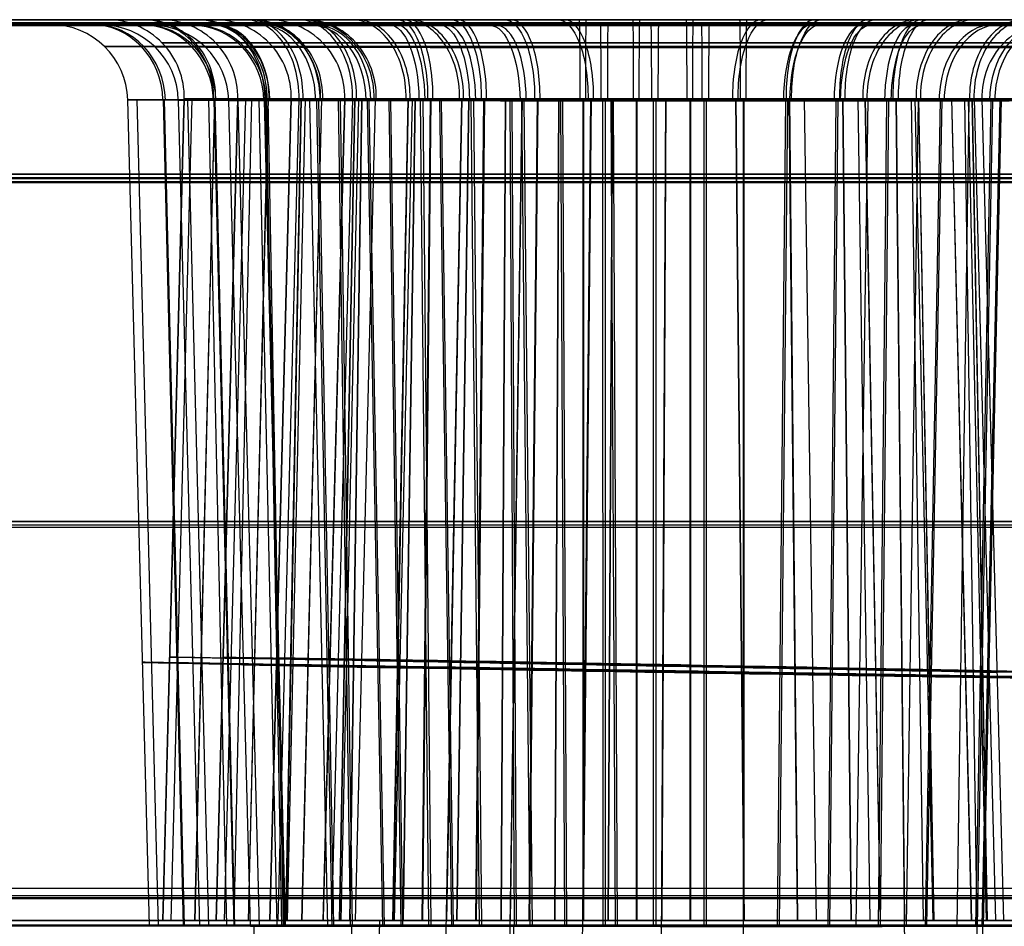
# Model space of a CAD drawing. Extents: x -64 to 57, y 4 to 161.
# Tile 338 of 342: x 33.19 to 35.1, y 154.41 to 156.17. Entities that reach past the tile are written whole.
import ezdxf

# ---------------------------------------------------------------- set-up
doc = ezdxf.new("R2010")
doc.units = 0
doc.layers.add('DEFAULT', color=7, linetype='CONTINUOUS')

msp = doc.modelspace()

# ---------------------------------------------------------------- linework, layer by layer
at = {"layer": 'DEFAULT', "color": 254}
for p, q in [((19.5678, 156.1667, 36.9581), (38.2842, 156.1667, 36.9581)), ((38.2842, 156.1667, 45.074), (19.5678, 156.1667, 45.074)), ((37.0196, 156.158, 45.3269), (23.7233, 156.1585, 45.3019)), ((23.7368, 156.1602, 38.166), (37.0331, 156.1597, 38.191)), ((39.4096, 156.1602, 35.8997), (25.337, 156.1607, 35.886)), ((25.3738, 156.1667, 35.8151), (39.4463, 156.1667, 35.8024)), ((36.1147, 156.1667, 47.8246), (32.5584, 156.1667, 47.8246)), ((37.7697, 156.1574, 47.9189), (32.6562, 156.1575, 47.9092)), ((33.4413, 154.4071, 49.7167), (33.3994, 156.011, 49.717)), ((33.3994, 156.011, 49.717), (33.3994, 156.011, 49.7249)), ((33.4413, 154.4071, 49.7167), (33.3994, 156.011, 49.717)), ((33.4588, 154.4071, 49.5439), (33.4177, 156.011, 49.536)), ((33.4671, 154.4167, 46.631), (33.5089, 156.0128, 46.631)), ((33.5089, 156.0128, 46.631), (33.4671, 154.4173, 46.631)), ((33.5077, 154.407, 50.0547), (33.4689, 156.0109, 50.0711)), ((33.5093, 154.4072, 49.3788), (33.4706, 156.0111, 49.3631)), ((33.5239, 156.0128, 46.4795), (33.4829, 154.4167, 46.4713)), ((33.5395, 154.4063, 52.7169), (33.4975, 156.0103, 52.7172)), ((33.4975, 156.0103, 52.7172), (33.4975, 156.0103, 52.7251)), ((33.5395, 154.4063, 52.7169), (33.4975, 156.0103, 52.7172)), ((33.5089, 156.0128, 46.6363), (33.5089, 156.0128, 46.631)), ((33.5569, 154.4064, 52.5441), (33.5158, 156.0103, 52.5362)), ((33.5677, 156.0128, 46.9274), (33.5291, 154.4167, 46.9433)), ((33.568, 156.0128, 46.3346), (33.5294, 154.4167, 46.3186)), ((33.5914, 154.4072, 49.226), (33.5566, 156.0111, 49.203)), ((33.6058, 154.4063, 53.0549), (33.567, 156.0102, 53.0713)), ((33.6074, 154.4064, 52.379), (33.5687, 156.0104, 52.3632)), ((33.571, 154.4167, 49.631), (33.6128, 156.0128, 49.631)), ((33.6128, 156.0128, 49.631), (33.571, 154.4167, 49.631)), ((33.6278, 156.0128, 49.4795), (33.5868, 154.4167, 49.4713)), ((33.6376, 154.4056, 55.7171), (33.5956, 156.0095, 55.7174)), ((33.5956, 156.0095, 55.7174), (33.5956, 156.0095, 55.7253)), ((33.6376, 154.4056, 55.7171), (33.5956, 156.0095, 55.7174)), ((33.6398, 156.0128, 46.2004), (33.6051, 154.4167, 46.1772)), ((33.6128, 156.0128, 49.6364), (33.6128, 156.0128, 49.631)), ((33.655, 154.4056, 55.5443), (33.6139, 156.0096, 55.5363)), ((33.6716, 156.0128, 49.9274), (33.633, 154.4167, 49.9433)), ((33.6719, 156.0128, 49.3346), (33.6333, 154.4167, 49.3186)), ((33.6895, 154.4064, 52.2261), (33.6547, 156.0104, 52.2031)), ((33.7039, 154.4055, 56.0551), (33.6651, 156.0095, 56.0715)), ((33.7055, 154.4057, 55.3791), (33.6668, 156.0096, 55.3634)), ((33.6982, 154.4069, 50.3416), (33.6685, 156.0108, 50.3716)), ((33.7015, 154.4072, 49.0924), (33.672, 156.0111, 49.063)), ((33.6749, 154.4167, 52.631), (33.7167, 156.0128, 52.631)), ((33.7167, 156.0128, 52.631), (33.6749, 154.4167, 52.631)), ((33.7317, 156.0128, 52.4795), (33.6907, 154.4167, 52.4713)), ((33.7354, 156.0128, 47.1786), (33.7058, 154.4167, 47.2081)), ((33.7362, 156.0128, 46.0832), (33.7067, 154.4167, 46.0536)), ((33.7437, 156.0128, 49.2005), (33.7089, 154.4167, 49.1772)), ((33.7167, 156.0128, 52.6364), (33.7167, 156.0128, 52.631)), ((33.7755, 156.0128, 52.9273), (33.7369, 154.4167, 52.9433)), ((33.7758, 156.0128, 52.3346), (33.7372, 154.4167, 52.3186)), ((33.7877, 154.4057, 55.2263), (33.7528, 156.0096, 55.2032)), ((33.7964, 154.4062, 53.3419), (33.7667, 156.0101, 53.3719)), ((33.7997, 154.4065, 52.0925), (33.7701, 156.0104, 52.0632)), ((33.7789, 154.4167, 55.631), (33.8207, 156.0128, 55.631)), ((33.8207, 156.0128, 55.631), (33.779, 154.422, 55.631)), ((33.8357, 156.0128, 55.4795), (33.7947, 154.4167, 55.4713)), ((33.8321, 154.4069, 50.4522), (33.8088, 156.0108, 50.4874)), ((33.8393, 156.0128, 50.1786), (33.8097, 154.4167, 50.2081)), ((33.8401, 156.0128, 49.0832), (33.8106, 154.4167, 49.0536)), ((33.8355, 154.4072, 48.9829), (33.8123, 156.0112, 48.9483)), ((33.8476, 156.0128, 52.2005), (33.8129, 154.4167, 52.1773)), ((33.8207, 156.0128, 55.6364), (33.8207, 156.0128, 55.631)), ((33.853, 156.0127, 47.2752), (33.8298, 154.4167, 47.31)), ((33.8535, 156.0128, 45.9871), (33.8303, 154.4167, 45.9523)), ((33.8795, 156.0128, 55.9273), (33.8409, 154.4167, 55.9432)), ((33.8797, 156.0128, 55.3347), (33.8411, 154.4167, 55.3187)), ((33.8945, 154.4054, 56.3422), (33.8648, 156.0094, 56.3722)), ((33.8978, 154.4057, 55.0927), (33.8682, 156.0097, 55.0633)), ((33.9303, 154.4061, 53.4524), (33.9069, 156.0101, 53.4877)), ((33.9336, 154.4065, 51.9831), (33.9104, 156.0105, 51.9485)), ((33.9432, 156.0128, 53.1785), (33.9136, 154.4167, 53.208)), ((33.944, 156.0128, 52.0833), (33.9145, 154.4167, 52.0537)), ((33.9515, 156.0128, 55.2006), (33.9168, 154.4167, 55.1773)), ((33.9569, 156.0127, 50.2752), (33.9337, 154.4167, 50.3099)), ((33.9574, 156.0128, 48.9871), (33.9342, 154.4167, 48.9523)), ((33.9841, 154.4068, 50.534), (33.968, 156.0108, 50.5732)), ((33.9865, 156.0127, 47.3466), (33.9705, 154.4167, 47.3852)), ((33.9878, 156.0128, 45.9155), (33.9718, 154.4167, 45.8768)), ((33.9887, 154.4073, 48.9014), (33.9728, 156.0112, 48.863)), ((34.0471, 156.0128, 56.1784), (33.9937, 153.1286, 56.2318)), ((34.0284, 154.4054, 56.4527), (34.0051, 156.0093, 56.488)), ((34.0318, 154.4058, 54.9832), (34.0086, 156.0097, 54.9486)), ((34.0479, 156.0128, 55.0833), (34.0184, 154.4167, 55.0538)), ((34.0608, 156.0127, 53.2751), (34.0376, 154.4167, 53.3098)), ((34.0613, 156.0128, 51.9871), (34.0381, 154.4167, 51.9524)), ((34.0823, 154.4061, 53.5343), (34.0662, 156.01, 53.5734)), ((34.0869, 154.4065, 51.9015), (34.071, 156.0105, 51.8631)), ((34.0904, 156.0127, 50.3466), (34.0743, 154.4167, 50.3852)), ((34.0917, 156.0128, 48.9155), (34.0757, 154.4167, 48.8769)), ((34.1647, 156.0127, 56.275), (34.1227, 153.1262, 56.3378)), ((34.1321, 156.0127, 47.3909), (34.1239, 154.4167, 47.4318)), ((34.1327, 156.0128, 45.8717), (34.1245, 154.4167, 45.8307)), ((34.1501, 154.4068, 50.5849), (34.1419, 156.0107, 50.6265)), ((34.1652, 156.0128, 54.9872), (34.142, 154.4167, 54.9525)), ((34.154, 154.4073, 48.8516), (34.146, 156.0112, 48.8108)), ((34.1805, 154.4054, 56.5346), (34.1643, 156.0093, 56.5737)), ((34.1851, 154.4058, 54.9016), (34.1691, 156.0097, 54.8632)), ((34.1942, 156.0127, 53.3465), (34.1782, 154.4167, 53.3851)), ((34.1956, 156.0128, 51.9155), (34.1796, 154.4167, 51.8769)), ((34.236, 156.0127, 50.3908), (34.2278, 154.4167, 50.4318)), ((34.2365, 156.0128, 48.8717), (34.2284, 154.4167, 48.8307)), ((34.2483, 154.4061, 53.5852), (34.24, 156.01, 53.6268)), ((34.2522, 154.4065, 51.8517), (34.2441, 156.0105, 51.8109)), ((34.2981, 156.0127, 56.3464), (34.2691, 153.1235, 56.4162)), ((34.2829, 156.0128, 47.4058), (34.2829, 154.4167, 47.4476)), ((34.2994, 156.0128, 54.9156), (34.2835, 154.4167, 54.877)), ((34.2841, 156.0128, 45.8569), (34.2842, 154.4167, 45.8151)), ((34.3222, 154.4068, 50.6024), (34.3221, 156.0107, 50.6448)), ((34.3269, 154.4073, 48.8349), (34.327, 156.0112, 48.7933)), ((34.3398, 156.0127, 53.3907), (34.3316, 154.4167, 53.4317)), ((34.3404, 156.0128, 51.8717), (34.3322, 154.4167, 51.8308)), ((34.3465, 154.4054, 56.5855), (34.3382, 156.0093, 56.6271)), ((34.3504, 154.4058, 54.8518), (34.3423, 156.0097, 54.811)), ((34.3868, 156.0128, 50.4057), (34.3868, 154.4167, 50.4475)), ((34.388, 156.0128, 48.8569), (34.388, 154.4167, 48.8151)), ((34.4204, 154.4061, 53.6027), (34.4203, 156.01, 53.6451)), ((34.4251, 154.4065, 51.835), (34.4252, 156.0105, 51.7934)), ((34.4437, 156.0127, 56.3906), (34.4289, 153.1207, 56.4649)), ((34.4443, 156.0128, 54.8719), (34.4361, 154.4167, 54.8309)), ((34.4906, 156.0128, 53.4056), (34.4906, 154.4167, 53.4474)), ((34.4918, 156.0128, 51.857), (34.4919, 154.4167, 51.8152)), ((34.5186, 154.4054, 56.6031), (34.5185, 156.0093, 56.6454)), ((34.5233, 154.4058, 54.8351), (34.5234, 156.0097, 54.7935)), ((34.5795, 156.0128, 47.3469), (34.5955, 154.4167, 47.3855)), ((34.5802, 156.0127, 45.916), (34.5962, 154.4167, 45.8774)), ((34.5945, 156.0128, 56.4055), (34.5944, 153.1178, 56.4813)), ((34.5957, 156.0128, 54.8571), (34.5957, 154.4167, 54.8153)), ((34.6609, 154.4068, 50.5362), (34.6769, 156.0107, 50.5754)), ((34.6647, 154.4072, 48.9027), (34.6809, 156.0112, 48.8643)), ((34.6833, 156.0128, 50.3469), (34.6993, 154.4167, 50.3855)), ((34.684, 156.0127, 48.916), (34.7, 154.4167, 48.8774)), ((34.713, 156.0128, 47.2756), (34.7362, 154.4167, 47.3104)), ((34.7591, 154.4061, 53.5365), (34.7751, 156.01, 53.5757)), ((34.7629, 154.4065, 51.9028), (34.7791, 156.0104, 51.8645)), ((34.7872, 156.0128, 53.3468), (34.8031, 154.4167, 53.3854)), ((34.7878, 156.0127, 51.9161), (34.8038, 154.4167, 51.8775)), ((34.8135, 154.4069, 50.4553), (34.8368, 156.0108, 50.4907)), ((34.8168, 156.0128, 50.2756), (34.84, 154.4167, 50.3104)), ((34.8307, 156.0128, 47.1792), (34.8602, 154.4167, 47.2088)), ((34.8311, 156.0128, 46.0838), (34.8606, 154.4167, 46.0542)), ((34.8573, 154.4054, 56.5368), (34.8734, 156.0093, 56.576)), ((34.8612, 154.4058, 54.9029), (34.8774, 156.0097, 54.8646)), ((34.8909, 156.0128, 56.3467), (34.92, 153.1122, 56.4168)), ((34.8917, 156.0127, 54.9162), (34.9077, 154.4167, 54.8776)), ((34.9117, 154.4061, 53.4555), (34.935, 156.01, 53.4909)), ((34.9206, 156.0128, 53.2755), (34.9438, 154.4167, 53.3103)), ((34.9276, 156.0127, 46.2015), (34.9623, 154.4167, 46.1783)), ((34.9345, 156.0128, 50.1792), (34.9641, 154.4167, 50.2087)), ((34.9349, 156.0128, 49.0838), (34.9645, 154.4167, 49.0543)), ((34.9482, 154.4069, 50.3455), (34.9778, 156.0108, 50.3757)), ((34.951, 154.4072, 49.0946), (34.9808, 156.0111, 49.0654)), ((34.9986, 156.0127, 46.9283), (35.0372, 154.4167, 46.9444)), ((34.9988, 156.0127, 46.3349), (35.0374, 154.4167, 46.3189)), ((35.01, 154.4054, 56.4558), (35.0333, 156.0093, 56.4912)), ((35.0244, 156.0128, 56.2754), (35.0666, 153.1097, 56.3387)), ((35.0314, 156.0127, 49.2015), (35.0661, 154.4167, 49.1783)), ((35.0383, 156.0128, 53.1791), (35.0678, 154.4167, 53.2087)), ((35.0387, 156.0128, 52.0839), (35.0683, 154.4167, 52.0543)), ((35.043, 156.0127, 46.4804), (35.084, 154.4167, 46.4723)), ((35.0464, 154.4061, 53.3457), (35.0761, 156.0101, 53.3759)), ((35.0492, 154.4064, 52.0948), (35.079, 156.0104, 52.0655)), ((35.0578, 156.0128, 46.6252), (35.0578, 156.0128, 46.6313)), ((35.0578, 156.0128, 46.6313), (35.0996, 154.4167, 46.6313)), ((35.0582, 154.4069, 50.2123), (35.0931, 156.0108, 50.2361)), ((35.061, 154.4071, 49.2291), (35.096, 156.011, 49.2063)), ((19.5678, 155.8667, 44.774), (38.2842, 155.8667, 44.774)), ((38.2842, 155.8667, 37.2581), (19.5678, 155.8667, 37.2581)), ((19.5678, 155.8588, 44.7741), (38.2842, 155.8588, 44.7741)), ((38.2842, 155.8588, 37.258), (19.5678, 155.8588, 37.258)), ((23.7239, 155.8585, 45.0018), (37.0202, 155.8581, 45.0268)), ((23.7239, 155.8507, 45.0019), (37.0202, 155.8502, 45.0269)), ((37.0325, 155.8597, 38.4909), (23.7362, 155.8601, 38.4659)), ((37.0325, 155.8518, 38.4908), (23.7362, 155.8523, 38.4658)), ((25.337, 155.1856, 35.8687), (39.4096, 155.1853, 35.8825)), ((25.3738, 155.1916, 35.7981), (39.4463, 155.1918, 35.7854)), ((19.5317, 154.4797, 44.8103), (35.877, 154.4797, 44.8103)), ((19.5313, 154.4655, 37.2215), (38.3206, 154.4655, 37.2215)), ((23.6874, 154.4615, 45.0379), (37.0565, 154.4611, 45.063)), ((23.6997, 154.4599, 38.4289), (37.069, 154.4594, 38.4541)), ((19.5486, 154.4167, 45.5385), (35.1157, 154.4167, 45.5385)), ((32.4836, 154.4167, 47.9567), (35.3157, 154.4167, 47.9567)), ((33.4671, 154.4173, 46.631), (33.4671, 154.4167, 46.631)), ((33.779, 154.422, 55.631), (33.7789, 154.4167, 55.631)), ((33.7789, 154.4167, 55.631), (33.888, 154.4167, 56.0387)), ((33.888, 154.4167, 56.0387), (33.863, 153.131, 56.0627)), ((35.0591, 154.4078, 46.4057), (22.873, 154.4082, 46.3828)), ((32.4476, 154.4075, 47.8914), (35.2563, 154.4074, 47.8966)), ((33.6444, 154.4055, 56.1354), (33.6307, 153.1226, 56.1584)), ((33.8183, 153.1189, 56.4205), (33.8342, 154.4054, 56.4049)), ((34.1402, 153.1129, 56.6362), (34.1489, 154.4054, 56.6157)), ((35.0591, 154.4078, 46.4057), (35.0819, 153.1041, 46.3826))]:
    msp.add_line(p, q, dxfattribs=at)
at = {"layer": 'DEFAULT', "color": 254, "extrusion": (3.28787e-05, 1, 0.000242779)}
for centre, radius, start, end in [((-81.5281, 889.4198, 156.1702), 832.9546, 272.8966312, 275.4213071), ((-34.3201, 49.6812, 156.1702), 1.0757, 180.436, 0.3608), ((-34.3201, 49.6812, 156.1702), 1.0757, 0.3607, 180.4361), ((-34.4183, 52.6814, 156.1702), 1.0758, 180.4368, 0.3616), ((-34.4183, 52.6814, 156.1702), 1.0758, 0.3615, 180.4369), ((-34.5165, 55.6816, 156.1702), 1.0759, 180.4382, 0.3631), ((-34.5165, 55.6816, 156.1702), 1.0759, 0.3629, 180.4384), ((-81.5281, 889.4196, 155.1952), 832.9374, 272.8966309, 275.4213073), ((-88.1187, 943.9221, 154.4202), 889.4941, 273.5114287, 273.7512677), ((-34.3201, 49.6812, 154.4202), 0.8838, 179.8924, 359.8717), ((-34.3201, 49.6812, 154.4202), 0.8838, 179.8924, 359.8717), ((-34.4183, 52.6814, 154.4202), 0.8839, 179.8931, 359.8711), ((-34.4183, 52.6814, 154.4202), 0.8839, 179.8931, 359.8711), ((-34.5165, 55.6816, 154.4202), 0.884, 179.8938, 359.8704), ((-34.5165, 55.6816, 154.4202), 0.884, 179.8938, 359.8704), ((-34.5165, 55.6816, 154.4202), 0.971, 25.3916, 161.5152), ((-35.0537, 46.5681, 154.4202), 0.2, 179.8886, 269.8958)]:
    msp.add_arc(centre, radius, start, end, dxfattribs=at)
at = {"layer": 'DEFAULT', "color": 254, "extrusion": (2.93467e-14, 1, -2.18914e-15)}
msp.add_arc((-83.1755, 889.2796, 156.1667), 832.9546, 273.0044103, 275.5290862, dxfattribs=at)
at = {"layer": 'DEFAULT', "color": 254, "extrusion": (0.006469, -0.000242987, 0.999979)}
msp.add_arc((32.9271, 156.0192, 49.902), 0.15, 1.4982, 89.9982, dxfattribs=at)
at = {"layer": 'DEFAULT', "color": 254, "extrusion": (-0.376834, -0.000212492, 0.926281)}
msp.add_arc((-155.9883, 49.5363, 33.0858), 0.15, 91.4631, 179.9631, dxfattribs=at)
at = {"layer": 'DEFAULT', "color": 254, "extrusion": (0.389202, -0.000236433, 0.921152)}
msp.add_arc((156.0272, -11.1049, 59.1212), 0.15, 271.5357, 0.0357, dxfattribs=at)
at = {"layer": 'DEFAULT', "color": 254, "extrusion": (0.006483, -0.000242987, 0.999979)}
msp.add_arc((33.005, 156.0192, 52.9032), 0.15, 1.4982, 89.9982, dxfattribs=at)
at = {"layer": 'DEFAULT', "color": 254, "extrusion": (0, 1, 0)}
for centre, radius, start, end in [((-34.2833, 46.6313, 156.1667), 0.9244, 180.4511, 0.3742), ((-34.3872, 49.6313, 156.1667), 0.9244, 180.4527, 0.3759), ((-34.3872, 49.6313, 156.1667), 0.9244, 0.3761, 180.4525), ((-83.1755, 889.2794, 155.1917), 832.9374, 273.00441, 275.5290864)]:
    msp.add_arc(centre, radius, start, end, dxfattribs=at)
at = {"layer": 'DEFAULT', "color": 254, "extrusion": (2.21281e-16, 1, 3.07245e-14)}
msp.add_arc((-34.2833, 46.6313, 156.1667), 0.9244, 0.3744, 180.4509, dxfattribs=at)
at = {"layer": 'DEFAULT', "color": 254, "extrusion": (0.006671, 4.18351e-13, 0.999978)}
msp.add_arc((33.0471, 156.0167, 46.8588), 0.15, 358.5, 90, dxfattribs=at)
at = {"layer": 'DEFAULT', "color": 254, "extrusion": (-0.376821, -0.000212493, 0.926286)}
msp.add_arc((-155.9876, 50.7573, 35.8286), 0.15, 91.4631, 179.9631, dxfattribs=at)
at = {"layer": 'DEFAULT', "color": 254, "extrusion": (-0.376606, -2.12938e-13, 0.926374)}
msp.add_arc((-156.0167, 48.3964, 30.2867), 0.15, 88.5, 180, dxfattribs=at)
at = {"layer": 'DEFAULT', "color": 254, "extrusion": (0.389384, 3.03447e-13, 0.921075)}
msp.add_arc((156.0167, -12.4956, 56.3002), 0.15, 268.5, 0, dxfattribs=at)
at = {"layer": 'DEFAULT', "color": 254, "extrusion": (0.389216, -0.000236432, 0.921147)}
msp.add_arc((156.0265, -10.0267, 61.9232), 0.15, 271.5357, 0.0357, dxfattribs=at)
at = {"layer": 'DEFAULT', "color": 254, "extrusion": (0.00651, -0.000242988, 0.999979)}
msp.add_arc((33.0822, 156.0192, 55.9049), 0.15, 1.4982, 89.9982, dxfattribs=at)
at = {"layer": 'DEFAULT', "color": 254, "extrusion": (0.006701, 2.17201e-14, 0.999978)}
msp.add_arc((33.1295, 156.0167, 49.8605), 0.15, 358.5, 90, dxfattribs=at)
at = {"layer": 'DEFAULT', "color": 254, "extrusion": (-0.376798, -0.000212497, 0.926296)}
msp.add_arc((-155.9868, 51.9777, 38.5719), 0.15, 91.4631, 179.9631, dxfattribs=at)
at = {"layer": 'DEFAULT', "color": 254, "extrusion": (0.38924, -0.00023643, 0.921136)}
msp.add_arc((156.0258, -8.9476, 64.7253), 0.15, 271.5357, 0.0357, dxfattribs=at)
at = {"layer": 'DEFAULT', "color": 254, "extrusion": (-0.376579, -3.37594e-13, 0.926385)}
msp.add_arc((-156.0167, 49.6215, 33.0282), 0.15, 88.5, 180, dxfattribs=at)
at = {"layer": 'DEFAULT', "color": 254, "extrusion": (0.389412, -2.52784e-13, 0.921064)}
msp.add_arc((156.0167, -11.4214, 59.1042), 0.15, 268.5, 0, dxfattribs=at)
at = {"layer": 'DEFAULT', "color": 254, "extrusion": (-0.702328, -0.000149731, 0.711854)}
msp.add_arc((-156.0001, 58.3015, 11.2618), 0.15, 91.4802, 179.9802, dxfattribs=at)
at = {"layer": 'DEFAULT', "color": 254, "extrusion": (-1.54863e-14, 1, -1.52602e-14)}
msp.add_arc((-34.491, 52.6313, 156.1667), 0.9243, 180.4549, 0.3782, dxfattribs=at)
at = {"layer": 'DEFAULT', "color": 254, "extrusion": (-1.52629e-14, 1, 1.54697e-14)}
msp.add_arc((-34.491, 52.6313, 156.1667), 0.9243, 0.3784, 180.4547, dxfattribs=at)
at = {"layer": 'DEFAULT', "color": 254, "extrusion": (0.00674, -1.72939e-13, 0.999977)}
msp.add_arc((33.2112, 156.0167, 52.8624), 0.15, 358.5, 90, dxfattribs=at)
at = {"layer": 'DEFAULT', "color": 254, "extrusion": (0.712139, -0.000193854, 0.702038)}
msp.add_arc((156.016, 12.4149, 59.3186), 0.15, 271.5195, 0.0195, dxfattribs=at)
at = {"layer": 'DEFAULT', "color": 254, "extrusion": (-0.702155, -1.53148e-14, 0.712024)}
msp.add_arc((-156.0167, 56.2286, 9.1305), 0.15, 88.5, 180, dxfattribs=at)
at = {"layer": 'DEFAULT', "color": 254, "extrusion": (0.712288, -4.69684e-14, 0.701887)}
msp.add_arc((156.0167, 10.0763, 57.1494), 0.15, 268.5, 360, dxfattribs=at)
at = {"layer": 'DEFAULT', "color": 254, "extrusion": (-0.376543, 1.72292e-13, 0.926399)}
msp.add_arc((-156.0167, 50.8461, 35.7703), 0.15, 88.5, 180, dxfattribs=at)
at = {"layer": 'DEFAULT', "color": 254, "extrusion": (0.389448, -1.39035e-13, 0.921048)}
msp.add_arc((156.0167, -10.3465, 61.9083), 0.15, 268.5, 0, dxfattribs=at)
at = {"layer": 'DEFAULT', "color": 254, "extrusion": (-0.702318, -0.000149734, 0.711863)}
msp.add_arc((-155.9993, 60.4783, 13.3294), 0.15, 91.4802, 179.9802, dxfattribs=at)
at = {"layer": 'DEFAULT', "color": 254, "extrusion": (1.52638e-14, 1, -1.55123e-14)}
msp.add_arc((-34.5949, 55.6313, 156.1667), 0.9242, 180.4577, 0.3811, dxfattribs=at)
at = {"layer": 'DEFAULT', "color": 254, "extrusion": (0.712149, -0.000193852, 0.702028)}
msp.add_arc((156.0153, 14.4834, 61.4946), 0.15, 271.5195, 0.0195, dxfattribs=at)
at = {"layer": 'DEFAULT', "color": 254, "extrusion": (1.52641e-14, 1, -1.54725e-14)}
msp.add_arc((-34.5949, 55.6313, 156.1667), 0.9242, 0.3813, 180.4575, dxfattribs=at)
at = {"layer": 'DEFAULT', "color": 254, "extrusion": (0.006792, 2.62735e-13, 0.999977)}
msp.add_arc((33.2921, 156.0167, 55.8648), 0.15, 358.5, 90, dxfattribs=at)
at = {"layer": 'DEFAULT', "color": 254, "extrusion": (-0.702134, 1.39881e-13, 0.712045)}
msp.add_arc((-156.0167, 58.4087, 11.1953), 0.15, 88.5, 180, dxfattribs=at)
at = {"layer": 'DEFAULT', "color": 254, "extrusion": (0.712309, -1.21495e-13, 0.701866)}
msp.add_arc((156.0167, 12.1419, 59.3287), 0.15, 268.5, 360, dxfattribs=at)
at = {"layer": 'DEFAULT', "color": 254, "extrusion": (-0.376496, -5.31544e-13, 0.926418)}
msp.add_arc((-156.0167, 52.0701, 38.513), 0.15, 88.5, 180, dxfattribs=at)
at = {"layer": 'DEFAULT', "color": 254, "extrusion": (0.389495, 2.8653e-13, 0.921029)}
msp.add_arc((156.0167, -9.2706, 64.7124), 0.15, 268.5, 0, dxfattribs=at)
at = {"layer": 'DEFAULT', "color": 254, "extrusion": (-0.7023, -0.000149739, 0.711881)}
msp.add_arc((-155.9986, 62.6548, 15.3978), 0.15, 91.4802, 179.9802, dxfattribs=at)
at = {"layer": 'DEFAULT', "color": 254, "extrusion": (0.712167, -0.000193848, 0.70201)}
msp.add_arc((156.0146, 16.5528, 63.6703), 0.15, 271.5195, 0.0195, dxfattribs=at)
at = {"layer": 'DEFAULT', "color": 254, "extrusion": (-0.702106, -3.5972e-14, 0.712072)}
msp.add_arc((-156.0167, 60.5886, 13.2609), 0.15, 88.5, 180, dxfattribs=at)
at = {"layer": 'DEFAULT', "color": 254, "extrusion": (0.712336, -7.4081e-14, 0.701839)}
msp.add_arc((156.0167, 14.2083, 61.5078), 0.15, 268.5, 360, dxfattribs=at)
at = {"layer": 'DEFAULT', "color": 254, "extrusion": (0.920994, 6.43e-05, -0.389577)}
msp.add_arc((156.0049, 58.0918, 12.2541), 0.15, 0.0149, 88.5151, dxfattribs=at)
at = {"layer": 'DEFAULT', "color": 254, "extrusion": (0.926523, -0.000121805, 0.376237)}
msp.add_arc((156.0113, 34.2349, 50.4901), 0.15, 271.515, 0.0151, dxfattribs=at)
at = {"layer": 'DEFAULT', "color": 254, "extrusion": (0.920905, -2.632e-13, -0.389787)}
msp.add_arc((156.0167, 55.3818, 13.3955), 0.15, 359.9999, 91.5, dxfattribs=at)
at = {"layer": 'DEFAULT', "color": 254, "extrusion": (0.926605, -5.47593e-14, 0.376035)}
msp.add_arc((156.0167, 31.2415, 49.302), 0.15, 268.5, 0.0001, dxfattribs=at)
at = {"layer": 'DEFAULT', "color": 254, "extrusion": (-0.702071, 2.4851e-13, 0.712107)}
msp.add_arc((-156.0167, 62.7682, 15.3274), 0.15, 88.5, 180, dxfattribs=at)
at = {"layer": 'DEFAULT', "color": 254, "extrusion": (0.712371, 8.67246e-14, 0.701803)}
msp.add_arc((156.0167, 16.2755, 63.6865), 0.15, 268.5, 360, dxfattribs=at)
at = {"layer": 'DEFAULT', "color": 254, "extrusion": (0.920988, 6.43033e-05, -0.38959)}
msp.add_arc((156.0042, 60.8933, 11.1748), 0.15, 0.0149, 88.5151, dxfattribs=at)
at = {"layer": 'DEFAULT', "color": 254, "extrusion": (0.926529, -0.000121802, 0.376224)}
msp.add_arc((156.0105, 36.9785, 51.7094), 0.15, 271.515, 0.0151, dxfattribs=at)
at = {"layer": 'DEFAULT', "color": 254, "extrusion": (0.920893, -3.99787e-14, -0.389814)}
msp.add_arc((156.0167, 58.1854, 12.3201), 0.15, 359.9999, 91.5, dxfattribs=at)
at = {"layer": 'DEFAULT', "color": 254, "extrusion": (0.926616, -2.95878e-13, 0.376008)}
msp.add_arc((156.0167, 33.9837, 50.5254), 0.15, 268.5, 0.0001, dxfattribs=at)
at = {"layer": 'DEFAULT', "color": 254, "extrusion": (0.920978, 6.43094e-05, -0.389614)}
msp.add_arc((156.0034, 63.6948, 10.0948), 0.15, 0.0149, 88.5151, dxfattribs=at)
at = {"layer": 'DEFAULT', "color": 254, "extrusion": (0.926538, -0.000121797, 0.376201)}
msp.add_arc((156.0098, 39.7228, 52.9281), 0.15, 271.515, 0.0151, dxfattribs=at)
at = {"layer": 'DEFAULT', "color": 254, "extrusion": (0.920878, -9.55837e-14, -0.38985)}
msp.add_arc((156.0167, 60.9891, 11.2438), 0.15, 359.9999, 91.5, dxfattribs=at)
at = {"layer": 'DEFAULT', "color": 254, "extrusion": (0.926631, -3.29446e-14, 0.375972)}
msp.add_arc((156.0167, 36.7264, 51.7483), 0.15, 268.5, 0.0001, dxfattribs=at)
at = {"layer": 'DEFAULT', "color": 254, "extrusion": (0.920859, -5.71633e-14, -0.389897)}
msp.add_arc((156.0167, 63.7928, 10.1666), 0.15, 359.9999, 91.5, dxfattribs=at)
at = {"layer": 'DEFAULT', "color": 254, "extrusion": (0.92665, -8.23615e-14, 0.375925)}
msp.add_arc((156.0167, 39.4698, 52.9705), 0.15, 268.5, 0.0001, dxfattribs=at)
at = {"layer": 'DEFAULT', "color": 254, "extrusion": (0.999966, -7.23183e-14, -0.008287)}
msp.add_arc((156.0167, 45.9894, 33.8959), 0.15, 0, 91.5, dxfattribs=at)
at = {"layer": 'DEFAULT', "color": 254, "extrusion": (0.999976, -1.64247e-13, -0.006857)}
msp.add_arc((156.0167, 47.7897, 33.9628), 0.15, 268.5, 360, dxfattribs=at)
at = {"layer": 'DEFAULT', "color": 254, "extrusion": (0.999968, -3.09218e-05, -0.008056)}
msp.add_arc((156.0084, 48.9182, 33.9189), 0.15, 0.0139, 88.5139, dxfattribs=at)
at = {"layer": 'DEFAULT', "color": 254, "extrusion": (0.999978, -3.12785e-05, -0.006588)}
msp.add_arc((156.0078, 51.0198, 33.992), 0.15, 271.5139, 0.0139, dxfattribs=at)
at = {"layer": 'DEFAULT', "color": 254, "extrusion": (0.999965, 1.85975e-13, -0.008317)}
msp.add_arc((156.0167, 48.9912, 33.9734), 0.15, 0, 91.5, dxfattribs=at)
at = {"layer": 'DEFAULT', "color": 254, "extrusion": (0.999976, 2.58141e-13, -0.006885)}
msp.add_arc((156.0167, 50.7913, 34.0447), 0.15, 268.5, 360, dxfattribs=at)
at = {"layer": 'DEFAULT', "color": 254, "extrusion": (0.999967, -3.09183e-05, -0.00807)}
msp.add_arc((156.0076, 51.9195, 33.9922), 0.15, 0.0139, 88.5139, dxfattribs=at)
at = {"layer": 'DEFAULT', "color": 254, "extrusion": (0.999978, -3.12751e-05, -0.006602)}
msp.add_arc((156.0071, 54.0212, 34.0697), 0.15, 271.5139, 0.0139, dxfattribs=at)
at = {"layer": 'DEFAULT', "color": 254, "extrusion": (0.999965, 8.90675e-15, -0.008356)}
msp.add_arc((156.0167, 51.9934, 34.0502), 0.15, 0, 91.5, dxfattribs=at)
at = {"layer": 'DEFAULT', "color": 254, "extrusion": (0.999976, 5.0402e-14, -0.006923)}
msp.add_arc((156.0167, 53.7931, 34.1259), 0.15, 268.5, 360, dxfattribs=at)
at = {"layer": 'DEFAULT', "color": 254, "extrusion": (0.999967, -3.09121e-05, -0.008096)}
msp.add_arc((156.0069, 54.9211, 34.0647), 0.15, 0.0139, 88.5139, dxfattribs=at)
at = {"layer": 'DEFAULT', "color": 254, "extrusion": (0.999978, -3.12691e-05, -0.006627)}
msp.add_arc((156.0064, 57.0229, 34.1467), 0.15, 271.5139, 0.0139, dxfattribs=at)
at = {"layer": 'DEFAULT', "color": 254, "extrusion": (0.927147, -2.03745e-13, 0.374698)}
msp.add_arc((156.0167, 29.4638, 49.2585), 0.15, 360, 91.5, dxfattribs=at)
at = {"layer": 'DEFAULT', "color": 254, "extrusion": (0.921259, 1.04778e-13, -0.388949)}
msp.add_arc((156.0167, 57.2184, 13.4467), 0.15, 268.5, 359.9999, dxfattribs=at)
at = {"layer": 'DEFAULT', "color": 254, "extrusion": (0.999965, 1.03968e-14, -0.008406)}
msp.add_arc((156.0167, 54.996, 34.1262), 0.15, 0, 91.5, dxfattribs=at)
at = {"layer": 'DEFAULT', "color": 254, "extrusion": (0.999976, -2.33458e-14, -0.006972)}
msp.add_arc((156.0167, 56.7953, 34.2062), 0.15, 268.5, 360, dxfattribs=at)
at = {"layer": 'DEFAULT', "color": 254, "extrusion": (0.92706, -0.000121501, 0.374913)}
msp.add_arc((156.0118, 32.1556, 50.4431), 0.15, 0.015, 88.515, dxfattribs=at)
at = {"layer": 'DEFAULT', "color": 254, "extrusion": (0.927158, -1.05089e-13, 0.37467)}
msp.add_arc((156.0167, 32.2078, 50.4779), 0.15, 360, 91.5, dxfattribs=at)
at = {"layer": 'DEFAULT', "color": 254, "extrusion": (0.92137, 6.40713e-05, -0.388686)}
msp.add_arc((156.0044, 60.2313, 12.3112), 0.15, 271.5151, 0.015, dxfattribs=at)
at = {"layer": 'DEFAULT', "color": 254, "extrusion": (0.921248, 1.7897e-13, -0.388975)}
msp.add_arc((156.0167, 60.0229, 12.3738), 0.15, 268.5, 359.9999, dxfattribs=at)
at = {"layer": 'DEFAULT', "color": 254, "extrusion": (0.927066, -0.000121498, 0.374899)}
msp.add_arc((156.0111, 34.9008, 51.6584), 0.15, 0.015, 88.515, dxfattribs=at)
at = {"layer": 'DEFAULT', "color": 254, "extrusion": (0.927173, -2.25982e-13, 0.374634)}
msp.add_arc((156.0167, 34.9525, 51.6968), 0.15, 360, 91.5, dxfattribs=at)
at = {"layer": 'DEFAULT', "color": 254, "extrusion": (0.921365, 6.40745e-05, -0.388698)}
msp.add_arc((156.0036, 63.034, 11.2347), 0.15, 271.5151, 0.015, dxfattribs=at)
at = {"layer": 'DEFAULT', "color": 254, "extrusion": (0.921233, -4.83487e-14, -0.38901)}
msp.add_arc((156.0167, 62.8274, 11.3002), 0.15, 268.5, 359.9999, dxfattribs=at)
at = {"layer": 'DEFAULT', "color": 254, "extrusion": (0.713083, -1.83066e-13, 0.70108)}
msp.add_arc((156.0167, 8.2922, 57.1393), 0.15, 360, 91.5, dxfattribs=at)
at = {"layer": 'DEFAULT', "color": 254, "extrusion": (-0.701973, 2.11647e-13, 0.712204)}
msp.add_arc((-156.0167, 58.075, 9.1452), 0.15, 180, 271.5, dxfattribs=at)
at = {"layer": 'DEFAULT', "color": 254, "extrusion": (0.927075, -0.000121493, 0.374875)}
msp.add_arc((156.0104, 37.6466, 52.8732), 0.15, 0.015, 88.515, dxfattribs=at)
at = {"layer": 'DEFAULT', "color": 254, "extrusion": (0.921355, 6.40804e-05, -0.388721)}
msp.add_arc((156.0029, 65.8369, 10.1574), 0.15, 271.5151, 0.015, dxfattribs=at)
at = {"layer": 'DEFAULT', "color": 254, "extrusion": (0.927192, 2.84481e-14, 0.374587)}
msp.add_arc((156.0167, 37.6979, 52.915), 0.15, 360, 91.5, dxfattribs=at)
at = {"layer": 'DEFAULT', "color": 254, "extrusion": (0.921215, 1.40149e-13, -0.389055)}
msp.add_arc((156.0167, 65.6318, 10.2257), 0.15, 268.5, 359.9999, dxfattribs=at)
at = {"layer": 'DEFAULT', "color": 254, "extrusion": (0.713104, 3.05139e-13, 0.701059)}
msp.add_arc((156.0167, 10.3604, 59.3162), 0.15, 360, 91.5, dxfattribs=at)
at = {"layer": 'DEFAULT', "color": 254, "extrusion": (-0.701952, 1.71401e-13, 0.712225)}
msp.add_arc((-156.0167, 60.2545, 11.2106), 0.15, 180, 271.5, dxfattribs=at)
at = {"layer": 'DEFAULT', "color": 254, "extrusion": (0.712917, -0.000193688, 0.701249)}
msp.add_arc((156.0167, 10.329, 59.3064), 0.15, 0.0195, 88.5195, dxfattribs=at)
at = {"layer": 'DEFAULT', "color": 254, "extrusion": (-0.702307, -0.000149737, 0.711874)}
msp.add_arc((-155.9993, 60.4527, 11.2635), 0.15, 179.9802, 268.4802, dxfattribs=at)
at = {"layer": 'DEFAULT', "color": 254, "extrusion": (0.713131, 9.48272e-15, 0.701031)}
msp.add_arc((156.0167, 12.4294, 61.4929), 0.15, 360, 91.5, dxfattribs=at)
at = {"layer": 'DEFAULT', "color": 254, "extrusion": (-0.701924, -2.63557e-14, 0.712252)}
msp.add_arc((-156.0167, 62.4338, 13.2768), 0.15, 180, 271.5, dxfattribs=at)
at = {"layer": 'DEFAULT', "color": 254, "extrusion": (0.007813, -5.7134e-11, 0.999969)}
msp.add_arc((34.8424, 156.0167, 46.8977), 0.15, 90, 181.5, dxfattribs=at)
at = {"layer": 'DEFAULT', "color": 254, "extrusion": (0.712927, -0.000193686, 0.701239)}
msp.add_arc((156.016, 12.3999, 61.4801), 0.15, 0.0195, 88.5195, dxfattribs=at)
at = {"layer": 'DEFAULT', "color": 254, "extrusion": (-0.702297, -0.00014974, 0.711884)}
msp.add_arc((-155.9986, 62.6295, 13.3311), 0.15, 179.9802, 268.4802, dxfattribs=at)
at = {"layer": 'DEFAULT', "color": 254, "extrusion": (3.28778e-05, 1, 0.000242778)}
for centre, radius, start, end in [((-34.3201, 49.6812, 156.1278), 0.9712, 180.4364, 0.3598), ((-34.4183, 52.6814, 156.1278), 0.9713, 180.4372, 0.3606), ((-34.5165, 55.6816, 156.1278), 0.9714, 180.4386, 0.362)]:
    msp.add_arc(centre, radius, start, end, dxfattribs=at)
at = {"layer": 'DEFAULT', "color": 254, "extrusion": (3.28778e-05, 1, 0.000242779)}
for centre, radius, start, end in [((-34.3201, 49.6812, 156.1278), 0.9712, 0.3596, 180.4365), ((-34.4183, 52.6814, 156.1278), 0.9713, 0.3604, 180.4374), ((-34.5165, 55.6816, 156.1278), 0.9714, 0.3618, 180.4388)]:
    msp.add_arc(centre, radius, start, end, dxfattribs=at)
at = {"layer": 'DEFAULT', "color": 254, "extrusion": (7.48899e-10, 1, 1.29034e-09)}
msp.add_arc((-34.2833, 46.6313, 156.1215), 0.8171, 180.4515, 0.3732, dxfattribs=at)
at = {"layer": 'DEFAULT', "color": 254, "extrusion": (7.41506e-10, 1, 2.90591e-10)}
msp.add_arc((-34.2833, 46.6313, 156.1215), 0.8171, 0.3734, 180.4513, dxfattribs=at)
at = {"layer": 'DEFAULT', "color": 254, "extrusion": (7.54871e-10, 1, 1.29771e-09)}
msp.add_arc((-34.3872, 49.6313, 156.1215), 0.817, 180.4532, 0.3749, dxfattribs=at)
at = {"layer": 'DEFAULT', "color": 254, "extrusion": (7.47445e-10, 1, 2.95219e-10)}
msp.add_arc((-34.3872, 49.6313, 156.1215), 0.817, 0.3751, 180.4529, dxfattribs=at)
at = {"layer": 'DEFAULT', "color": 254, "extrusion": (7.62872e-10, 1, 1.30661e-09)}
msp.add_arc((-34.491, 52.6313, 156.1215), 0.817, 180.4554, 0.3771, dxfattribs=at)
at = {"layer": 'DEFAULT', "color": 254, "extrusion": (7.55388e-10, 1, 3.01407e-10)}
msp.add_arc((-34.491, 52.6313, 156.1215), 0.817, 0.3773, 180.4551, dxfattribs=at)
at = {"layer": 'DEFAULT', "color": 254, "extrusion": (7.73219e-10, 1, 1.31754e-09)}
msp.add_arc((-34.5949, 55.6313, 156.1215), 0.8168, 180.4582, 0.38, dxfattribs=at)
at = {"layer": 'DEFAULT', "color": 254, "extrusion": (7.65718e-10, 1, 3.09809e-10)}
msp.add_arc((-34.5949, 55.6313, 156.1215), 0.8168, 0.3802, 180.458, dxfattribs=at)
at = {"layer": 'DEFAULT', "color": 254, "extrusion": (3.28769e-05, 1, 0.000242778)}
for centre, radius, start, end in [((-34.3201, 49.6812, 156.0242), 0.9258, 180.4366, 359.8717), ((-34.4183, 52.6814, 156.0242), 0.9259, 180.4374, 359.8711), ((-34.5165, 55.6816, 156.0242), 0.926, 180.4388, 359.8704)]:
    msp.add_arc(centre, radius, start, end, dxfattribs=at)
at = {"layer": 'DEFAULT', "color": 254, "extrusion": (3.28755e-05, 1, 0.000242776)}
for centre, radius, start, end in [((-34.3201, 49.6812, 156.0242), 0.9258, 0.359, 179.8927), ((-34.4183, 52.6814, 156.0242), 0.9259, 0.3598, 179.8933), ((-34.5165, 55.6816, 156.0242), 0.926, 0.3613, 179.8939)]:
    msp.add_arc(centre, radius, start, end, dxfattribs=at)
at = {"layer": 'DEFAULT', "color": 254, "extrusion": (1.88231e-09, 1, 6.7385e-09)}
msp.add_arc((-34.2833, 46.6313, 156.0128), 0.7745, 180.4517, 359.979, dxfattribs=at)
at = {"layer": 'DEFAULT', "color": 254, "extrusion": (2.86159e-09, 1, 1.02458e-09)}
msp.add_arc((-34.2833, 46.6313, 156.0128), 0.7745, 0.3729, 180.0005, dxfattribs=at)
at = {"layer": 'DEFAULT', "color": 254, "extrusion": (1.90021e-09, 1, 6.84014e-09)}
msp.add_arc((-34.3872, 49.6313, 156.0128), 0.7744, 180.4534, 359.98, dxfattribs=at)
at = {"layer": 'DEFAULT', "color": 254, "extrusion": (2.88553e-09, 1, 1.03741e-09)}
msp.add_arc((-34.3872, 49.6313, 156.0128), 0.7744, 0.3746, 179.9996, dxfattribs=at)
at = {"layer": 'DEFAULT', "color": 254, "extrusion": (1.92143e-09, 1, 6.92361e-09)}
msp.add_arc((-34.491, 52.6313, 156.0128), 0.7743, 180.4556, 359.9807, dxfattribs=at)
at = {"layer": 'DEFAULT', "color": 254, "extrusion": (2.91679e-09, 1, 1.05615e-09)}
msp.add_arc((-34.491, 52.6313, 156.0128), 0.7743, 0.3768, 179.9988, dxfattribs=at)
at = {"layer": 'DEFAULT', "color": 254, "extrusion": (1.94804e-09, 1, 7.01083e-09)}
msp.add_arc((-34.5949, 55.6313, 156.0128), 0.7742, 180.4584, 359.9815, dxfattribs=at)
at = {"layer": 'DEFAULT', "color": 254, "extrusion": (2.95719e-09, 1, 1.08129e-09)}
msp.add_arc((-34.5949, 55.6313, 156.0128), 0.7742, 0.3797, 179.998, dxfattribs=at)
at = {"layer": 'DEFAULT', "color": 254, "extrusion": (0.018468, 0.999829, -0.00033113)}
msp.add_arc((-31.4169, 46.6827, 155.5049), 0.8034, 359.9895, 179.9902, dxfattribs=at)
at = {"layer": 'DEFAULT', "color": 254, "extrusion": (0.018468, 0.999829, -0.000470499)}
msp.add_arc((-31.4169, 46.7046, 155.4984), 0.8034, 180.0098, 359.97, dxfattribs=at)
at = {"layer": 'DEFAULT', "color": 254, "extrusion": (0.018469, 0.999829, 0.000304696)}
msp.add_arc((-31.5207, 49.5838, 155.5368), 0.8034, 359.9895, 179.9902, dxfattribs=at)
at = {"layer": 'DEFAULT', "color": 254, "extrusion": (0.018469, 0.999829, 0.000165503)}
msp.add_arc((-31.5207, 49.6057, 155.5299), 0.8034, 180.0098, 359.97, dxfattribs=at)
at = {"layer": 'DEFAULT', "color": 254, "extrusion": (0.01847, 0.999829, 0.000797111)}
msp.add_arc((-31.6244, 52.5072, 155.5642), 0.8033, 359.9895, 179.9902, dxfattribs=at)
at = {"layer": 'DEFAULT', "color": 254, "extrusion": (0.01847, 0.999829, 0.000657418)}
msp.add_arc((-31.6244, 52.5292, 155.5569), 0.8033, 180.0098, 359.97, dxfattribs=at)
at = {"layer": 'DEFAULT', "color": 254, "extrusion": (0.016575, 0.999862, 0.000546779)}
msp.add_arc((-31.7526, 49.6337, 155.4781), 0.8969, 359.88, 179.8846, dxfattribs=at)
at = {"layer": 'DEFAULT', "color": 254, "extrusion": (0.016575, 0.999863, 0.000422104)}
msp.add_arc((-31.7525, 49.6533, 155.472), 0.8969, 179.9003, 359.8644, dxfattribs=at)
at = {"layer": 'DEFAULT', "color": 254, "extrusion": (0.016573, 0.999862, 0.00098775)}
msp.add_arc((-31.8511, 52.5653, 155.5025), 0.897, 359.88, 179.8846, dxfattribs=at)
at = {"layer": 'DEFAULT', "color": 254, "extrusion": (0.016573, 0.999862, 0.000862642)}
msp.add_arc((-31.851, 52.585, 155.496), 0.897, 179.9003, 359.8644, dxfattribs=at)
at = {"layer": 'DEFAULT', "color": 254, "extrusion": (0.016571, 0.999862, 0.00143)}
msp.add_arc((-31.9496, 55.4966, 155.529), 0.897, 359.88, 179.8847, dxfattribs=at)
at = {"layer": 'DEFAULT', "color": 254, "extrusion": (0.016571, 0.999862, 0.001305)}
msp.add_arc((-31.9496, 55.5164, 155.5221), 0.897, 179.9003, 359.8644, dxfattribs=at)
at = {"layer": 'DEFAULT', "color": 254, "extrusion": (0.018471, 0.999829, 0.001291)}
msp.add_arc((-31.728, 55.4303, 155.5942), 0.8032, 359.9895, 179.9903, dxfattribs=at)
at = {"layer": 'DEFAULT', "color": 254, "extrusion": (0.018471, 0.999829, 0.001151)}
msp.add_arc((-31.728, 55.4524, 155.5864), 0.8032, 180.0097, 359.97, dxfattribs=at)
at = {"layer": 'DEFAULT', "color": 254, "extrusion": (3.13819e-13, 1, -4.08222e-12)}
msp.add_arc((-89.8687, 943.7695, 154.4167), 889.4941, 273.6083204, 273.8751986, dxfattribs=at)
at = {"layer": 'DEFAULT', "color": 254, "extrusion": (-1.83491e-10, 1, 1.04117e-06)}
msp.add_arc((-34.2833, 46.6312, 154.4167), 0.8163, 359.9788, 180.0009, dxfattribs=at)
at = {"layer": 'DEFAULT', "color": 254, "extrusion": (6.9638e-13, 1, 6.96918e-14)}
msp.add_arc((-34.2833, 46.6313, 154.4167), 0.8163, 359.9792, 180.0005, dxfattribs=at)
at = {"layer": 'DEFAULT', "color": 254, "extrusion": (2.61998e-13, 1, 2.45553e-09)}
msp.add_arc((-34.2833, 46.6313, 154.4167), 0.8163, 180.0007, 359.979, dxfattribs=at)
at = {"layer": 'DEFAULT', "color": 254, "extrusion": (6.96393e-13, 1, -2.14695e-16)}
msp.add_arc((-34.2833, 46.6313, 154.4167), 0.8163, 180.0007, 359.979, dxfattribs=at)
at = {"layer": 'DEFAULT', "color": 254, "extrusion": (-1.80509e-10, 1, 1.02438e-06)}
msp.add_arc((-34.3872, 49.6311, 154.4167), 0.8162, 359.9798, 179.9999, dxfattribs=at)
at = {"layer": 'DEFAULT', "color": 254, "extrusion": (6.96426e-13, 1, 6.53489e-17)}
msp.add_arc((-34.3872, 49.6313, 154.4167), 0.8162, 359.9802, 179.9996, dxfattribs=at)
at = {"layer": 'DEFAULT', "color": 254, "extrusion": (2.51985e-13, 1, 2.51248e-09)}
msp.add_arc((-34.3872, 49.6313, 154.4167), 0.8162, 179.9997, 359.98, dxfattribs=at)
at = {"layer": 'DEFAULT', "color": 254, "extrusion": (6.9642e-13, 1, 3.46124e-14)}
msp.add_arc((-34.3872, 49.6313, 154.4167), 0.8162, 179.9998, 359.98, dxfattribs=at)
at = {"layer": 'DEFAULT', "color": 254, "extrusion": (7.38194e-13, 1, -2.35727e-10)}
msp.add_arc((-34.491, 52.6313, 154.4167), 0.8161, 359.9809, 179.9988, dxfattribs=at)
at = {"layer": 'DEFAULT', "color": 254, "extrusion": (6.96503e-13, 1, -3.47541e-14)}
msp.add_arc((-34.491, 52.6313, 154.4167), 0.8161, 359.9809, 179.9988, dxfattribs=at)
at = {"layer": 'DEFAULT', "color": 254, "extrusion": (2.44152e-13, 1, 2.55729e-09)}
msp.add_arc((-34.491, 52.6313, 154.4167), 0.8161, 179.999, 359.9807, dxfattribs=at)
at = {"layer": 'DEFAULT', "color": 254, "extrusion": (6.96503e-13, 1, -3.50455e-14)}
msp.add_arc((-34.491, 52.6313, 154.4167), 0.8161, 179.999, 359.9807, dxfattribs=at)
at = {"layer": 'DEFAULT', "color": 254, "extrusion": (2.36201e-13, 1, 2.60295e-09)}
msp.add_arc((-34.5949, 55.6313, 154.4167), 0.816, 179.9983, 359.9814, dxfattribs=at)
at = {"layer": 'DEFAULT', "color": 254, "extrusion": (6.96599e-13, 1, -2.15288e-16)}
msp.add_arc((-34.5949, 55.6313, 154.4167), 0.816, 179.9983, 359.9814, dxfattribs=at)
at = {"layer": 'DEFAULT', "color": 254, "extrusion": (3.28787e-05, 1, 0.000242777)}
for centre, radius, start, end in [((-34.3201, 49.6812, 154.4202), 0.8838, 359.8715, 179.8926), ((-34.4183, 52.6814, 154.4202), 0.8839, 359.8709, 179.8933), ((-34.5165, 55.6816, 154.4202), 0.884, 359.8702, 179.894)]:
    msp.add_arc(centre, radius, start, end, dxfattribs=at)

doc.saveas('drawing.dxf')
